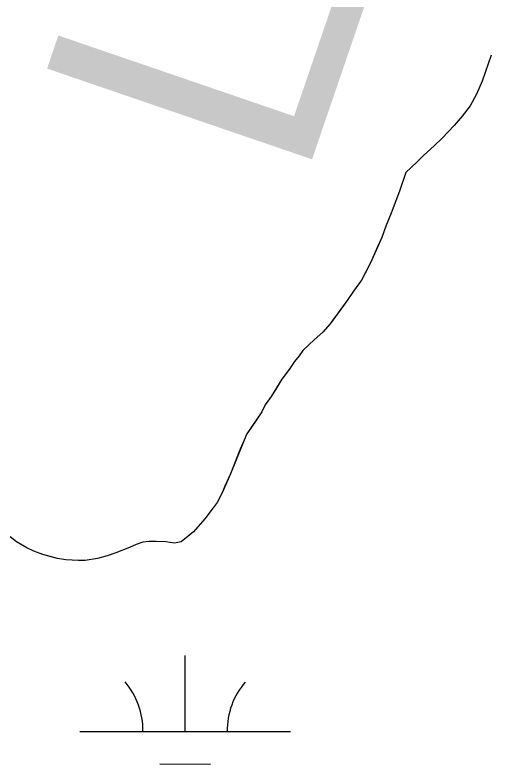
# Model space of a CAD drawing. Extents: x 3148686 to 3186545, y 916144 to 941516.
# Drawn here: x 3155909.3 to 3156134.8, y 926746.6 to 927102 of the extents above; entities that cross this region are included whole.
import ezdxf

# ---------------------------------------------------------------- set-up
doc = ezdxf.new("R2010")
doc.units = 0
for name, color, linetype in [('V-RIVR-IDEN', 7, 'Continuous'), ('V-SITE-VEGE', 7, 'Continuous'), ('V-TOPO-SHOR', 7, 'Continuous'), ('V-WETL-SWMP', 7, 'Continuous')]:
    doc.layers.add(name, color=color, linetype=linetype)

msp = doc.modelspace()

# ---------------------------------------------------------------- linework, layer by layer
at = {"layer": 'V-SITE-VEGE'}
for p, q in [((3156135.45, 927083.04), (3156131.13, 927070.62)), ((3156131.13, 927070.62), (3156128.37, 927064.42)), ((3156128.37, 927064.42), (3156125.4, 927059)), ((3156125.4, 927059), (3156121.64, 927053.99)), ((3156121.64, 927053.99), (3156117.87, 927049.57)), ((3156117.87, 927049.57), (3156112.11, 927043.54)), ((3156112.11, 927043.54), (3156108.33, 927039.93)), ((3156108.33, 927039.93), (3156103.17, 927035.3)), ((3156103.17, 927035.3), (3156100.19, 927032.29)), ((3156100.19, 927032.29), (3156094.82, 927027.26)), ((3156094.82, 927027.26), (3156091.88, 927018.45)), ((3156091.88, 927018.45), (3156087.94, 927008.04)), ((3156087.94, 927008.04), (3156085.38, 927001.84)), ((3156085.38, 927001.84), (3156083.41, 926996.43)), ((3156083.41, 926996.43), (3156078.09, 926984.41)), ((3156078.09, 926984.41), (3156073.74, 926976.2)), ((3156073.74, 926976.2), (3156069.98, 926970.98)), ((3156069.98, 926970.98), (3156067.4, 926966.97)), ((3156067.4, 926966.97), (3156058.88, 926955.53)), ((3156058.88, 926955.53), (3156055.5, 926951.52)), ((3156055.5, 926951.52), (3156051.33, 926947.9)), ((3156051.33, 926947.9), (3156045.97, 926942.87)), ((3156045.97, 926942.87), (3156044.18, 926940.26)), ((3156044.18, 926940.26), (3156042, 926937.65)), ((3156042, 926937.65), (3156039.43, 926933.84)), ((3156039.43, 926933.84), (3156036.05, 926929.23)), ((3156036.05, 926929.23), (3156030.91, 926921.01)), ((3156030.91, 926921.01), (3156028.13, 926917)), ((3156026.55, 926913.79), (3156019.42, 926903.36)), ((3156028.13, 926917), (3156026.55, 926913.79)), ((3156019.42, 926903.36), (3156018.04, 926900.36)), ((3156018.04, 926900.36), (3156011.54, 926884.33)), ((3156011.54, 926884.33), (3156007.6, 926875.32)), ((3156007.6, 926875.32), (3156005.23, 926870.71)), ((3156003.44, 926868.11), (3155999.48, 926862.89)), ((3156005.23, 926870.71), (3156003.44, 926868.11)), ((3155999.48, 926862.89), (3155994.12, 926856.86)), ((3155994.12, 926856.86), (3155988.15, 926852.04)), ((3155910.04, 926851.98), (3155907.03, 926854.36)), ((3155914.85, 926849.21), (3155910.04, 926851.98)), ((3155966.78, 926850.71), (3155963.6, 926849.3)), ((3155969.97, 926851.93), (3155966.78, 926850.71)), ((3155972.97, 926852.14), (3155969.97, 926851.93)), ((3155976.37, 926852.17), (3155972.97, 926852.14)), ((3155980.96, 926851.99), (3155976.37, 926852.17)), ((3155984.96, 926851.42), (3155980.96, 926851.99)), ((3155988.15, 926852.04), (3155984.96, 926851.42)), ((3155918.25, 926847.63), (3155914.85, 926849.21)), ((3155922.46, 926846.06), (3155918.25, 926847.63)), ((3155929.46, 926844.1), (3155922.46, 926846.06)), ((3155957.22, 926846.86), (3155953.03, 926845.44)), ((3155963.6, 926849.3), (3155957.22, 926846.86)), ((3155933.46, 926843.53), (3155929.46, 926844.1)), ((3155939.46, 926843.16), (3155933.46, 926843.53)), ((3155942.66, 926843.18), (3155939.46, 926843.16)), ((3155948.44, 926844.21), (3155942.66, 926843.18)), ((3155953.03, 926845.44), (3155948.44, 926844.21))]:
    msp.add_line(p, q, dxfattribs=at)
at = {"layer": 'V-TOPO-SHOR'}
for points in [[(3156135.45, 927083.04), (3156131.13, 927070.62), (3156128.37, 927064.42), (3156125.4, 927059), (3156121.64, 927053.99), (3156117.87, 927049.57), (3156112.11, 927043.54), (3156108.33, 927039.93), (3156103.17, 927035.3), (3156100.19, 927032.29), (3156097.21, 927029.47), (3156094.82, 927027.26), (3156091.88, 927018.45), (3156087.94, 927008.04), (3156085.38, 927001.84), (3156083.41, 926996.43), (3156081.44, 926992.02), (3156078.09, 926984.41), (3156075.52, 926979.6), (3156073.74, 926976.2), (3156069.98, 926970.98), (3156067.4, 926966.97), (3156063.44, 926961.55), (3156060.86, 926958.14), (3156058.88, 926955.53), (3156055.5, 926951.52), (3156051.33, 926947.9), (3156048.75, 926945.48), (3156045.96, 926942.87), (3156044.18, 926940.26), (3156042, 926937.65), (3156039.43, 926933.84), (3156036.05, 926929.23), (3156033.08, 926924.42), (3156030.91, 926921.01), (3156028.13, 926917), (3156026.55, 926913.79), (3156023.98, 926909.98), (3156021.21, 926905.97), (3156019.42, 926903.36), (3156018.04, 926900.36), (3156016.27, 926895.95), (3156014.1, 926890.74), (3156011.54, 926884.33), (3156008.98, 926878.53), (3156007.6, 926875.32), (3156005.23, 926870.71), (3156003.44, 926868.11), (3155999.48, 926862.89), (3155994.12, 926856.86), (3155991.34, 926854.65), (3155988.15, 926852.04), (3155984.96, 926851.42), (3155980.96, 926851.99), (3155976.37, 926852.17), (3155972.97, 926852.15), (3155969.97, 926851.93), (3155966.78, 926850.71), (3155963.6, 926849.3), (3155957.22, 926846.86), (3155953.03, 926845.44), (3155948.44, 926844.21), (3155942.66, 926843.18), (3155939.46, 926843.16), (3155933.46, 926843.53)], [(3155933.46, 926843.53), (3155929.46, 926844.1), (3155925.86, 926845.08), (3155922.46, 926846.06), (3155918.25, 926847.63), (3155914.85, 926849.21), (3155910.04, 926851.98), (3155907.03, 926854.36)]]:
    msp.add_lwpolyline(points, dxfattribs=at)
at = {"layer": 'V-WETL-SWMP'}
for p, q in [((3155990.06, 926762.07), (3155990.1, 926798.07)), ((3155940.06, 926762.12), (3156040.06, 926762.02)), ((3155978.05, 926746.65), (3156002.05, 926746.63))]:
    msp.add_line(p, q, dxfattribs=at)
msp.add_lwpolyline([(3156135.45, 927083.04), (3156131.13, 927070.63), (3156128.37, 927064.42), (3156125.4, 927059), (3156121.64, 927053.99), (3156117.87, 927049.57), (3156112.11, 927043.54), (3156108.33, 927039.93), (3156103.17, 927035.3), (3156100.19, 927032.29), (3156097.21, 927029.47), (3156094.82, 927027.26), (3156091.88, 927018.45), (3156087.94, 927008.04), (3156085.38, 927001.84), (3156083.41, 926996.43), (3156081.44, 926992.02), (3156078.09, 926984.41), (3156075.52, 926979.6), (3156073.74, 926976.2), (3156069.98, 926970.98), (3156067.4, 926966.97), (3156063.44, 926961.55), (3156060.86, 926958.14), (3156058.88, 926955.53), (3156055.5, 926951.52), (3156051.33, 926947.9), (3156048.75, 926945.48), (3156045.96, 926942.87), (3156044.18, 926940.26), (3156042, 926937.65), (3156039.42, 926933.84), (3156036.05, 926929.23), (3156033.09, 926924.42), (3156030.91, 926921.01), (3156028.13, 926917), (3156026.55, 926913.79), (3156023.98, 926909.98), (3156021.21, 926905.97), (3156019.42, 926903.36), (3156018.04, 926900.36), (3156016.27, 926895.95), (3156014.1, 926890.74), (3156011.54, 926884.33), (3156008.98, 926878.53), (3156007.6, 926875.32), (3156005.23, 926870.71), (3156003.44, 926868.11), (3155999.48, 926862.89), (3155994.12, 926856.86), (3155991.34, 926854.65), (3155988.15, 926852.03), (3155984.96, 926851.42), (3155980.96, 926851.99), (3155976.37, 926852.17), (3155972.97, 926852.15), (3155969.97, 926851.93), (3155966.79, 926850.71), (3155963.6, 926849.3), (3155957.22, 926846.86), (3155953.03, 926845.44), (3155948.44, 926844.21), (3155942.66, 926843.18), (3155939.46, 926843.16), (3155933.46, 926843.53), (3155929.46, 926844.1), (3155925.86, 926845.08), (3155922.46, 926846.06), (3155918.26, 926847.63), (3155914.85, 926849.21), (3155910.04, 926851.98), (3155907.03, 926854.36)], dxfattribs=at)
for centre, start, end in [((3155934.82, 926762.6), 359.1678, 40.7115), ((3156045.31, 926762.49), 139.1678, 180.7115)]:
    msp.add_arc(centre, 35.25, start, end, dxfattribs=at)

# ---------------------------------------------------------------- texts
at = {"layer": 'V-RIVR-IDEN'}
msp.add_text('Long', height=133, rotation=71.1106, dxfattribs=at).set_placement((3156045.62, 927019.75))

doc.saveas('drawing.dxf')
